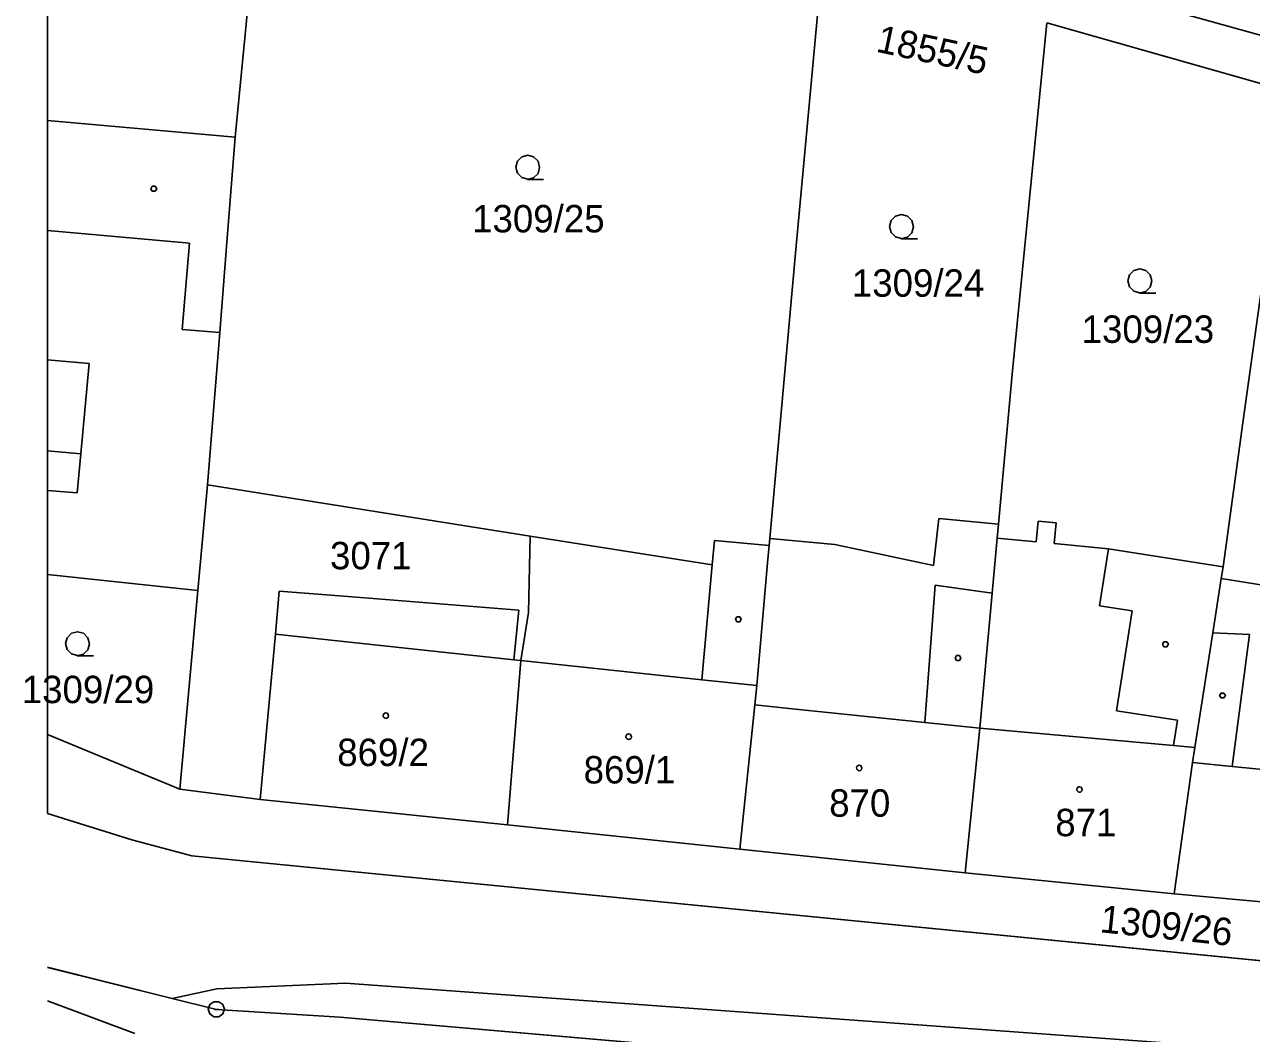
# Model space of a CAD drawing. Extents: x -777309 to -774195, y -1144706 to -1143600.
# Drawn here: x -777301.4 to -777225.3, y -1143849.9 to -1143787.4 of the extents above; entities that cross this region are included whole.
import ezdxf

# ---------------------------------------------------------------- set-up
doc = ezdxf.new("R2010")
doc.units = 0
for name, color, linetype in [('1', 7, 'Continuous'), ('11', 7, 'Continuous'), ('12', 7, 'Continuous'), ('2', 7, 'Continuous'), ('3', 7, 'Continuous'), ('4', 7, 'Continuous'), ('5', 7, 'Continuous'), ('6', 7, 'Continuous'), ('7', 7, 'Continuous'), ('8', 7, 'Continuous')]:
    doc.layers.add(name, color=color, linetype=linetype)

msp = doc.modelspace()

# ---------------------------------------------------------------- linework, layer by layer
at = {"layer": '1'}
for p, q in [((-777286.39, -1143773.98), (-777288.38, -1143794.34)), ((-777252.03, -1143784.34), (-777253.62, -1143801.54)), ((-777238.03, -1143787.25), (-777240.18, -1143809.05)), ((-777238.03, -1143787.25), (-777223.03, -1143791.52)), ((-777223.03, -1143791.52), (-777225.87, -1143812.05)), ((-777300, -1143793.313), (-777288.38, -1143794.34)), ((-777288.38, -1143794.34), (-777288.91, -1143801.12)), ((-777288.91, -1143801.12), (-777289.33, -1143806.45)), ((-777255.21, -1143819.24), (-777253.62, -1143801.54)), ((-777289.33, -1143806.45), (-777290.09, -1143815.91)), ((-777240.18, -1143809.05), (-777241.04, -1143818.34)), ((-777225.87, -1143812.05), (-777227.11, -1143820.99)), ((-777290.68, -1143822.46), (-777290.09, -1143815.91)), ((-777290.09, -1143815.91), (-777270.07, -1143819.08)), ((-777245.06, -1143820.91), (-777244.73, -1143818)), ((-777244.73, -1143818), (-777241.04, -1143818.34)), ((-777241.04, -1143818.34), (-777241.11, -1143819.21)), ((-777238.7, -1143819.43), (-777238.58, -1143818.16)), ((-777238.58, -1143818.16), (-777237.46, -1143818.26)), ((-777237.46, -1143818.26), (-777237.58, -1143819.54)), ((-777270.07, -1143819.08), (-777270.18, -1143823.82)), ((-777270.07, -1143819.08), (-777258.79, -1143820.87)), ((-777258.79, -1143820.87), (-777258.65, -1143819.35)), ((-777255.25, -1143819.66), (-777258.65, -1143819.35)), ((-777255.35, -1143820.74), (-777255.25, -1143819.66)), ((-777255.25, -1143819.66), (-777255.21, -1143819.24)), ((-777251.18, -1143819.6), (-777255.21, -1143819.24)), ((-777251.18, -1143819.6), (-777245.06, -1143820.91)), ((-777241.43, -1143822.63), (-777241.11, -1143819.21)), ((-777241.11, -1143819.21), (-777238.7, -1143819.43)), ((-777237.58, -1143819.54), (-777234.21, -1143819.88)), ((-777234.21, -1143819.88), (-777227.11, -1143820.99)), ((-777256.03, -1143828.35), (-777255.35, -1143820.74)), ((-777227.11, -1143820.99), (-777227.23, -1143821.72)), ((-777300, -1143821.466), (-777290.68, -1143822.46)), ((-777227.75, -1143825.07), (-777227.23, -1143821.72)), ((-777227.23, -1143821.72), (-777216.93, -1143823.32)), ((-777291.81, -1143834.78), (-777290.68, -1143822.46)), ((-777285.64, -1143822.5), (-777285.88, -1143825.17)), ((-777285.64, -1143822.5), (-777281.11, -1143822.84)), ((-777281.11, -1143822.84), (-777270.77, -1143823.67)), ((-777241.43, -1143822.63), (-777242.2, -1143831)), ((-777271.1, -1143826.75), (-777270.77, -1143823.67)), ((-777270.65, -1143826.8), (-777270.18, -1143823.82)), ((-777285.88, -1143825.17), (-777286.82, -1143835.42)), ((-777227.75, -1143825.07), (-777228.85, -1143832.19)), ((-777270.65, -1143826.8), (-777271.48, -1143836.99)), ((-777270.65, -1143826.8), (-777271.1, -1143826.75)), ((-777256.14, -1143829.55), (-777256.03, -1143828.35)), ((-777256.14, -1143829.55), (-777257.08, -1143838.49)), ((-777242.2, -1143831), (-777243.1, -1143839.97)), ((-777300, -1143831.375), (-777291.81, -1143834.78)), ((-777228.85, -1143832.19), (-777229, -1143833.12)), ((-777229, -1143833.12), (-777230.13, -1143841.26)), ((-777291.81, -1143834.78), (-777286.82, -1143835.42)), ((-777286.82, -1143835.42), (-777271.48, -1143836.99)), ((-777294.79, -1143837.91), (-777300, -1143836.277)), ((-777271.48, -1143836.99), (-777257.08, -1143838.49)), ((-777291.06, -1143838.91), (-777294.79, -1143837.91)), ((-777257.08, -1143838.49), (-777243.1, -1143839.97)), ((-777215.44, -1143846.33), (-777291.06, -1143838.91)), ((-777243.1, -1143839.97), (-777230.13, -1143841.26)), ((-777230.13, -1143841.26), (-777215.05, -1143842.64)), ((-777300, -1143845.819), (-777292.27, -1143847.75)), ((-777294.6, -1143849.93), (-777300, -1143847.906)), ((-777292.27, -1143847.75), (-777289.53, -1143848.43)), ((-777289.53, -1143848.43), (-777281.88, -1143848.9)), ((-777281.88, -1143848.9), (-777167.58, -1143858.82))]:
    msp.add_line(p, q, dxfattribs=at)
at = {"layer": '11'}
msp.add_line((-777300, -1143769.876), (-777300, -1143836.277), dxfattribs=at)
for points in [[(-777070.84, -1143836.27), (-777084.01, -1143832.11), (-777098, -1143828.05), (-777116.14, -1143822.78), (-777132.17, -1143818.13), (-777171.85, -1143806.53), (-777180.06, -1143803.98), (-777184.53, -1143802.76), (-777200.02, -1143798.42), (-777208.67, -1143795.71), (-777223.03, -1143791.52), (-777238.03, -1143787.25)], [(-777300, -1143836.277), (-777294.79, -1143837.91), (-777291.06, -1143838.91), (-777215.44, -1143846.33), (-777156.34, -1143852.08), (-777155.61, -1143848.73), (-777137.5, -1143850.27), (-777120.64, -1143851.57), (-777101.59, -1143853.04), (-777074.31, -1143855.14)], [(-777300, -1143845.821), (-777292.27, -1143847.75), (-777289.53, -1143848.43), (-777281.88, -1143848.9), (-777167.58, -1143858.82), (-777035.36, -1143870.54), (-777014.02, -1143874.66), (-776998.39, -1143882.22), (-776992.99, -1143881.07), (-776972.79, -1143876.78), (-776970.83, -1143876.37), (-776959.34, -1143880.62), (-776893.47, -1143907.54), (-776747.29, -1143966.09), (-776712.36, -1143980.08), (-776627.91, -1144012.39)]]:
    msp.add_lwpolyline(points, dxfattribs=at)
at = {"layer": '12'}
for p, q in [((-777300, -1143808.145), (-777297.43, -1143808.38)), ((-777297.43, -1143808.38), (-777297.95, -1143813.99)), ((-777300, -1143813.802), (-777297.95, -1143813.99)), ((-777285.88, -1143825.17), (-777286.82, -1143835.42)), ((-777285.88, -1143825.17), (-777271.1, -1143826.75)), ((-777270.65, -1143826.8), (-777271.48, -1143836.99)), ((-777270.65, -1143826.8), (-777271.48, -1143836.99)), ((-777270.65, -1143826.8), (-777271.1, -1143826.75)), ((-777259.43, -1143827.99), (-777270.65, -1143826.8)), ((-777256.03, -1143828.35), (-777259.43, -1143827.99)), ((-777256.14, -1143829.55), (-777256.03, -1143828.35)), ((-777256.14, -1143829.55), (-777257.08, -1143838.49)), ((-777256.14, -1143829.55), (-777257.08, -1143838.49)), ((-777253.62, -1143829.81), (-777256.14, -1143829.55)), ((-777245.61, -1143830.64), (-777253.62, -1143829.81)), ((-777242.2, -1143831), (-777245.61, -1143830.64)), ((-777242.2, -1143831), (-777243.1, -1143839.97)), ((-777242.2, -1143831), (-777243.1, -1143839.97)), ((-777230.17, -1143832.07), (-777242.2, -1143831)), ((-777230.17, -1143832.07), (-777228.85, -1143832.19)), ((-777228.85, -1143832.19), (-777229, -1143833.12)), ((-777229, -1143833.12), (-777230.13, -1143841.26)), ((-777229, -1143833.12), (-777230.13, -1143841.26)), ((-777229, -1143833.12), (-777226.55, -1143833.36)), ((-777213.88, -1143834.62), (-777226.55, -1143833.36)), ((-777286.82, -1143835.42), (-777271.48, -1143836.99)), ((-777271.48, -1143836.99), (-777257.08, -1143838.49)), ((-777257.08, -1143838.49), (-777243.1, -1143839.97)), ((-777243.1, -1143839.97), (-777230.13, -1143841.26)), ((-777230.13, -1143841.26), (-777215.05, -1143842.64))]:
    msp.add_line(p, q, dxfattribs=at)
at = {"layer": '3'}
for points in [[(-777270.22, -1143796.95), (-777270.6, -1143796.85), (-777270.87, -1143796.58), (-777270.97, -1143796.21), (-777270.87, -1143795.84), (-777270.6, -1143795.57), (-777270.23, -1143795.47), (-777269.86, -1143795.57), (-777269.59, -1143795.84), (-777269.49, -1143796.22), (-777269.59, -1143796.6), (-777269.86, -1143796.87), (-777270.24, -1143796.97), (-777269.24, -1143796.97)], [(-777247.04, -1143800.63), (-777247.42, -1143800.53), (-777247.69, -1143800.26), (-777247.79, -1143799.89), (-777247.69, -1143799.52), (-777247.42, -1143799.25), (-777247.05, -1143799.15), (-777246.68, -1143799.25), (-777246.41, -1143799.52), (-777246.31, -1143799.9), (-777246.41, -1143800.28), (-777246.68, -1143800.55), (-777247.06, -1143800.65), (-777246.06, -1143800.65)], [(-777232.26, -1143803.99), (-777232.64, -1143803.89), (-777232.91, -1143803.62), (-777233.01, -1143803.25), (-777232.91, -1143802.88), (-777232.64, -1143802.61), (-777232.27, -1143802.51), (-777231.9, -1143802.61), (-777231.63, -1143802.88), (-777231.53, -1143803.26), (-777231.63, -1143803.64), (-777231.9, -1143803.91), (-777232.28, -1143804.01), (-777231.28, -1143804.01)], [(-777298.14, -1143826.49), (-777298.52, -1143826.39), (-777298.79, -1143826.12), (-777298.89, -1143825.75), (-777298.79, -1143825.38), (-777298.52, -1143825.11), (-777298.15, -1143825.01), (-777297.78, -1143825.11), (-777297.51, -1143825.38), (-777297.41, -1143825.76), (-777297.51, -1143826.14), (-777297.78, -1143826.41), (-777298.16, -1143826.51), (-777297.16, -1143826.51)]]:
    msp.add_lwpolyline(points, dxfattribs=at)
at = {"layer": '4'}
for p, q in [((-777300, -1143800.137), (-777291.2, -1143800.92)), ((-777291.2, -1143800.92), (-777291.66, -1143806.27)), ((-777291.66, -1143806.27), (-777289.33, -1143806.45)), ((-777300, -1143808.145), (-777297.43, -1143808.38)), ((-777297.43, -1143808.38), (-777297.95, -1143813.99)), ((-777300, -1143813.802), (-777297.95, -1143813.99)), ((-777297.95, -1143813.99), (-777298.17, -1143816.4)), ((-777298.17, -1143816.4), (-777300, -1143816.248)), ((-777234.21, -1143819.88), (-777234.76, -1143823.4)), ((-777259.43, -1143827.99), (-777258.79, -1143820.87)), ((-777245.61, -1143830.64), (-777244.96, -1143822.12)), ((-777244.96, -1143822.12), (-777241.43, -1143822.63)), ((-777234.76, -1143823.4), (-777232.74, -1143823.71)), ((-777232.74, -1143823.71), (-777233.71, -1143829.92)), ((-777285.88, -1143825.17), (-777271.1, -1143826.75)), ((-777227.75, -1143825.07), (-777225.46, -1143825.18)), ((-777226.55, -1143833.36), (-777225.46, -1143825.18)), ((-777259.43, -1143827.99), (-777270.65, -1143826.8)), ((-777256.03, -1143828.35), (-777259.43, -1143827.99)), ((-777253.62, -1143829.81), (-777256.14, -1143829.55)), ((-777245.61, -1143830.64), (-777253.62, -1143829.81)), ((-777233.71, -1143829.92), (-777229.94, -1143830.5)), ((-777229.94, -1143830.5), (-777230.17, -1143832.07)), ((-777242.2, -1143831), (-777245.61, -1143830.64)), ((-777230.17, -1143832.07), (-777242.2, -1143831)), ((-777230.17, -1143832.07), (-777228.85, -1143832.19)), ((-777229, -1143833.12), (-777226.55, -1143833.36)), ((-777213.88, -1143834.62), (-777226.55, -1143833.36)), ((-777289.51, -1143847.16), (-777292.27, -1143847.75)), ((-777289.51, -1143847.16), (-777281.53, -1143846.8)), ((-777216.02, -1143851.57), (-777281.53, -1143846.8))]:
    msp.add_line(p, q, dxfattribs=at)
at = {"layer": '5'}
for points in [[(-777293.33, -1143797.39), (-777293.24, -1143797.54), (-777293.33, -1143797.69), (-777293.51, -1143797.69), (-777293.6, -1143797.54), (-777293.51, -1143797.39)], [(-777257.08, -1143824.09), (-777256.99, -1143824.24), (-777257.08, -1143824.39), (-777257.26, -1143824.39), (-777257.35, -1143824.24), (-777257.26, -1143824.09)], [(-777230.59, -1143825.64), (-777230.5, -1143825.79), (-777230.59, -1143825.94), (-777230.77, -1143825.94), (-777230.86, -1143825.79), (-777230.77, -1143825.64)], [(-777243.45, -1143826.49), (-777243.36, -1143826.64), (-777243.45, -1143826.79), (-777243.63, -1143826.79), (-777243.72, -1143826.64), (-777243.63, -1143826.49)], [(-777227.05, -1143828.82), (-777226.96, -1143828.97), (-777227.05, -1143829.12), (-777227.23, -1143829.12), (-777227.32, -1143828.97), (-777227.23, -1143828.82)], [(-777279.03, -1143830.05), (-777278.93, -1143830.07), (-777278.88, -1143830.16), (-777278.86, -1143830.22), (-777278.88, -1143830.31), (-777278.96, -1143830.38), (-777279.03, -1143830.39), (-777279.12, -1143830.36), (-777279.18, -1143830.3), (-777279.2, -1143830.22), (-777279.18, -1143830.13), (-777279.1, -1143830.06)], [(-777263.97, -1143831.35), (-777263.87, -1143831.37), (-777263.82, -1143831.46), (-777263.8, -1143831.52), (-777263.82, -1143831.61), (-777263.9, -1143831.68), (-777263.97, -1143831.69), (-777264.06, -1143831.66), (-777264.12, -1143831.6), (-777264.14, -1143831.52), (-777264.12, -1143831.43), (-777264.04, -1143831.36)], [(-777249.67, -1143833.29), (-777249.57, -1143833.31), (-777249.52, -1143833.4), (-777249.5, -1143833.46), (-777249.52, -1143833.55), (-777249.6, -1143833.62), (-777249.67, -1143833.63), (-777249.76, -1143833.6), (-777249.82, -1143833.54), (-777249.84, -1143833.46), (-777249.82, -1143833.37), (-777249.74, -1143833.3)], [(-777236.01, -1143834.62), (-777235.91, -1143834.64), (-777235.86, -1143834.73), (-777235.84, -1143834.79), (-777235.86, -1143834.88), (-777235.94, -1143834.95), (-777236.01, -1143834.96), (-777236.1, -1143834.93), (-777236.16, -1143834.87), (-777236.18, -1143834.79), (-777236.16, -1143834.7), (-777236.08, -1143834.63)]]:
    msp.add_lwpolyline(points, close=True, dxfattribs=at)
at = {"layer": '6'}
msp.add_line((-777300, -1143767.021), (-777170.46, -1143803.21), dxfattribs=at)
at = {"layer": '8'}
msp.add_line((-777289.65, -1143848.43), (-777289.41, -1143848.43), dxfattribs=at)
msp.add_lwpolyline([(-777289.38, -1143847.95), (-777289.13, -1143848.13), (-777289.03, -1143848.42), (-777289.13, -1143848.71), (-777289.38, -1143848.89), (-777289.69, -1143848.89), (-777289.94, -1143848.71), (-777290.04, -1143848.42), (-777289.94, -1143848.13), (-777289.69, -1143847.95)], close=True, dxfattribs=at)

# ---------------------------------------------------------------- texts
at = {"layer": '2'}
for s, p in [('1309/25', (-777273.677, -1143800.25)), ('1309/24', (-777250.127, -1143804.24)), ('1309/23', (-777235.877, -1143807.1)), ('3071', (-777282.489, -1143821.14)), ('1309/29', (-777301.607, -1143829.44)), ('869/2', (-777282.043, -1143833.34)), ('869/1', (-777266.763, -1143834.42)), ('870', (-777251.533, -1143836.48)), ('871', (-777237.513, -1143837.69))]:
    msp.add_text(s, height=1.7, dxfattribs=at).set_placement(p)
msp.add_text('1309/26', height=1.7, rotation=354.03062, dxfattribs=at).set_placement((-777234.789, -1143843.641))
at = {"layer": '7'}
msp.add_text('1855/5', height=1.7, rotation=347.95727, dxfattribs=at).set_placement((-777248.691, -1143789.035))

doc.saveas('drawing.dxf')
